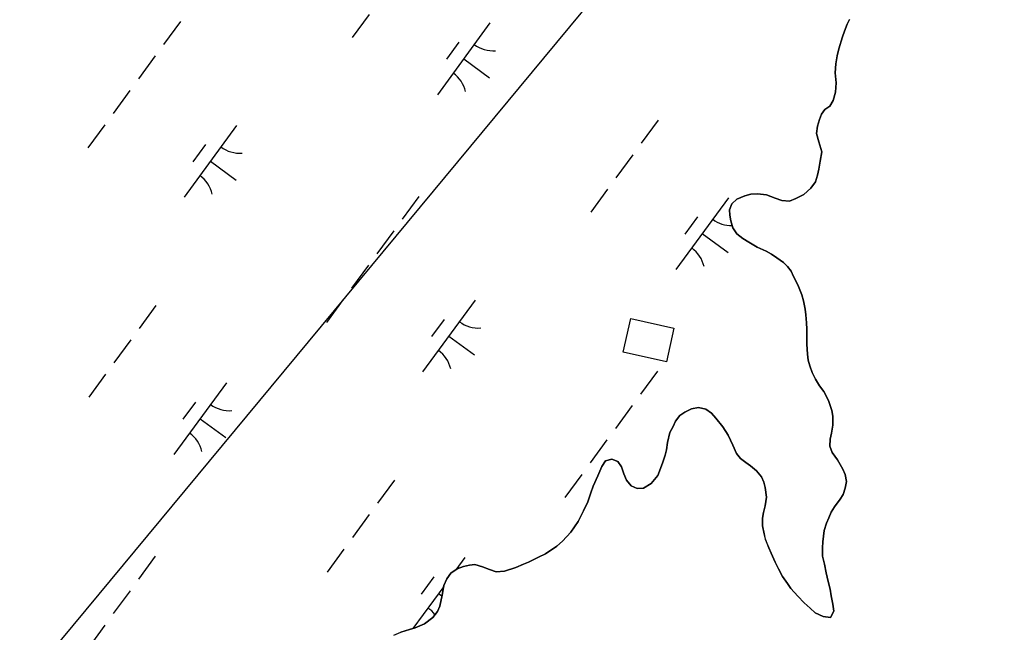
# Model space of a CAD drawing. Extents: x 3905714 to 3926767, y 183354 to 205755.
# Drawn here: x 3915182 to 3915741, y 186939 to 187283 of the extents above; entities that cross this region are included whole.
import ezdxf

# ---------------------------------------------------------------- set-up
doc = ezdxf.new("R2010")
doc.units = 0
for name, color, linetype in [('V-CHAN-DOCK', 7, 'Continuous'), ('V-GRID-MAJR', 7, 'Continuous'), ('V-TOPO-SHOR', 7, 'Continuous'), ('V-UTIL-LINE', 7, 'Continuous'), ('V-WETL-SWMP', 7, 'Continuous')]:
    doc.layers.add(name, color=color, linetype=linetype)

msp = doc.modelspace()

# ---------------------------------------------------------------- linework, layer by layer
at = {"layer": 'V-CHAN-DOCK'}
msp.add_lwpolyline([(3915526.18, 187115.25), (3915550.38, 187109.87), (3915546.18, 187090.93), (3915521.97, 187096.31)], close=True, dxfattribs=at)
at = {"layer": 'V-GRID-MAJR'}
msp.add_spline([(3911382.55, 187266.99), (3914884.14, 187327.39), (3918088.41, 187383)], degree=3, dxfattribs=at)
at = {"layer": 'V-TOPO-SHOR'}
for points in [[(3915627.45, 187188.59), (3915630.08, 187192.21), (3915631.19, 187195.95), (3915632.02, 187199.29), (3915632.7, 187203.87), (3915633.67, 187209), (3915631.99, 187214.69), (3915630.6, 187219.41), (3915631.15, 187223.43), (3915632.25, 187227.18), (3915633.49, 187230.24), (3915635.29, 187232.88), (3915638.2, 187234.83), (3915640, 187238.02), (3915641.25, 187242.6), (3915641.65, 187247.88), (3915641.23, 187253.56), (3915641.5, 187258.56), (3915642.19, 187263), (3915643.29, 187267.03), (3915645.36, 187273.83), (3915646.33, 187276.89), (3915647.98, 187280.78), (3915649.23, 187283.55)], [(3915587.92, 187036.64), (3915590.83, 187034.29), (3915593.47, 187032.49), (3915596.95, 187029.72), (3915599.73, 187026.26), (3915600.98, 187023.2), (3915601.82, 187020.29), (3915602.52, 187014.74), (3915601.84, 187010.02), (3915600.87, 187006.27), (3915600.32, 187002.94), (3915600.19, 186998.64), (3915601.17, 186994.2), (3915601.86, 186991.15), (3915603.82, 186986.29), (3915605.21, 186983.38), (3915607.44, 186978.24), (3915609.25, 186974.5), (3915611.61, 186970.2), (3915614.26, 186966.18), (3915616.2, 186963.55), (3915620.1, 186959.11), (3915623.71, 186955.37), (3915627.05, 186952.46), (3915629.96, 186949.69), (3915634.41, 186947.62), (3915638.44, 186947.07), (3915640.37, 186950.68), (3915639.81, 186954.7), (3915638.97, 186959.28), (3915638.27, 186963.17), (3915637.15, 186967.47), (3915636.04, 186972.33), (3915635.06, 186977.18), (3915634.08, 186981.62), (3915634.07, 186986.34), (3915634.2, 186989.67), (3915634.62, 186992.86), (3915635.03, 186996.05), (3915636.27, 187000.22), (3915637.51, 187003.28), (3915638.9, 187006.33), (3915640.7, 187009.39), (3915644.02, 187013.69), (3915645.68, 187016.33), (3915646.79, 187019.8), (3915647.61, 187023.55), (3915646.77, 187027.58), (3915645.52, 187030.49), (3915642.46, 187035.76), (3915639.54, 187039.92), (3915638.15, 187043.52), (3915638.28, 187047.41), (3915639.1, 187050.88), (3915639.79, 187055.32), (3915639.92, 187060.46), (3915639.36, 187063.65), (3915637.41, 187069.2), (3915634.77, 187074.33), (3915632.4, 187077.52), (3915630.17, 187081.12), (3915628.22, 187085), (3915626.83, 187088.75), (3915625.99, 187091.94), (3915625.57, 187095.27), (3915625.15, 187100.96), (3915625.14, 187106.23), (3915625.13, 187109.29), (3915624.99, 187112.89), (3915624.71, 187117.33), (3915624.28, 187120.53), (3915623.31, 187125.24), (3915622.33, 187128.58), (3915620.1, 187134.26), (3915617.73, 187138.97), (3915616.34, 187142.03), (3915614.39, 187144.52), (3915612.03, 187146.88), (3915608.28, 187149.51), (3915605.36, 187151.45), (3915602.31, 187153.11), (3915597.19, 187155.51), (3915592.64, 187158.28), (3915589.22, 187160.36), (3915585.75, 187162.99), (3915583.66, 187166.26), (3915582.38, 187170.31), (3915581.81, 187173.39), (3915581.78, 187176.5), (3915583.11, 187179.86), (3915585.83, 187182.5), (3915590.26, 187184.37), (3915593.73, 187185.21), (3915597.48, 187185.49), (3915602.48, 187184.94), (3915607.34, 187183.01), (3915611.09, 187181.63), (3915615.39, 187181.36), (3915619, 187182.75), (3915623.57, 187185.12), (3915627.45, 187188.59)], [(3915392.94, 186937.24), (3915396.82, 186938.92), (3915401.68, 186940.31), (3915404.87, 186941.29), (3915410.14, 186943.66), (3915414.71, 186947.13), (3915417.35, 186950.61), (3915418.73, 186953.52), (3915419.97, 186959.77), (3915421.07, 186965.18), (3915422.73, 186968.8), (3915424.95, 186971.99), (3915428.55, 186974.49), (3915432.02, 186975.89), (3915435.35, 186976.59), (3915438.4, 186976.87), (3915442.7, 186975.63), (3915446.59, 186974.11), (3915450.48, 186972.86), (3915455.06, 186973.29), (3915461.58, 186975.24), (3915465.74, 186977.19), (3915468.65, 186978.31), (3915474.2, 186981.09), (3915478.22, 186983.04), (3915484.6, 186987.35), (3915487.79, 186989.99), (3915492.5, 186995.14), (3915496.65, 187001.11), (3915499.55, 187007.22), (3915502.05, 187012.22), (3915503.7, 187017.22), (3915505.08, 187020.97), (3915507.71, 187026.8), (3915509.93, 187032.08), (3915512, 187035.28), (3915515.47, 187036.11), (3915518.94, 187034.87), (3915521.03, 187031.96), (3915522.28, 187027.94), (3915523.81, 187024.47), (3915526.46, 187021.28), (3915529.79, 187019.62), (3915533.26, 187019.9), (3915537.56, 187022.55), (3915541.3, 187027), (3915544.06, 187033.94), (3915545.44, 187038.38), (3915546.27, 187041.44), (3915546.82, 187045.6), (3915548.2, 187051.15), (3915550, 187054.62), (3915551.24, 187057.54), (3915553.74, 187060.74), (3915556.51, 187062.69), (3915560.25, 187064.5), (3915564.28, 187065.2), (3915568.3, 187064.37), (3915571.64, 187062.02), (3915574, 187059.24), (3915578.03, 187054.39), (3915580.95, 187049.68), (3915583.6, 187044.13), (3915585.69, 187039.42), (3915587.92, 187036.64)]]:
    msp.add_lwpolyline(points, dxfattribs=at)
at = {"layer": 'V-UTIL-LINE'}
msp.add_lwpolyline([(3915141.88, 186857.82), (3915602.26, 187412.44), (3917208.62, 188427.22), (3918201.85, 190592.37), (3918499.52, 191341.67), (3918705.19, 192156.56), (3920335.23, 195367.27), (3921815.24, 198099.69), (3922187.19, 198661.56)], dxfattribs=at)
at = {"layer": 'V-WETL-SWMP'}
for p, q in [((3915378.94, 187286.37), (3915369.48, 187273.46)), ((3915272.77, 187282.33), (3915263.32, 187269.42)), ((3915446.94, 187281.54), (3915417.39, 187241.2)), ((3915647.99, 187280.78), (3915646.33, 187276.89)), ((3915649.23, 187283.55), (3915647.99, 187280.78)), ((3915645.36, 187273.83), (3915643.29, 187267.03)), ((3915646.33, 187276.89), (3915645.36, 187273.83)), ((3915429.49, 187270.77), (3915422.4, 187261.09)), ((3915258.59, 187262.97), (3915249.13, 187250.06)), ((3915642.19, 187263), (3915641.5, 187258.56)), ((3915643.29, 187267.03), (3915642.19, 187263)), ((3915432.17, 187261.37), (3915446.69, 187250.73)), ((3915641.5, 187258.56), (3915641.23, 187253.57)), ((3915641.23, 187253.57), (3915641.65, 187247.88)), ((3915641.65, 187247.88), (3915641.25, 187242.6)), ((3915244.41, 187243.61), (3915234.95, 187230.7)), ((3915641.25, 187242.6), (3915640, 187238.02)), ((3915638.2, 187234.82), (3915635.29, 187232.88)), ((3915640, 187238.02), (3915638.2, 187234.82)), ((3915633.49, 187230.24), (3915632.25, 187227.18)), ((3915635.29, 187232.88), (3915633.49, 187230.24)), ((3915230.22, 187224.25), (3915220.77, 187211.34)), ((3915304.41, 187223.92), (3915274.86, 187183.59)), ((3915541.48, 187226.78), (3915532.03, 187213.88)), ((3915632.25, 187227.18), (3915631.14, 187223.43)), ((3915631.14, 187223.43), (3915630.6, 187219.41)), ((3915630.6, 187219.41), (3915631.99, 187214.69)), ((3915286.95, 187213.16), (3915279.86, 187203.48)), ((3915631.99, 187214.69), (3915633.67, 187209)), ((3915527.3, 187207.42), (3915517.84, 187194.52)), ((3915633.67, 187209), (3915632.7, 187203.87)), ((3915289.63, 187203.76), (3915304.15, 187193.12)), ((3915632.7, 187203.87), (3915632.02, 187199.29)), ((3915631.19, 187195.95), (3915630.08, 187192.21)), ((3915632.02, 187199.29), (3915631.19, 187195.95)), ((3915630.08, 187192.21), (3915627.45, 187188.59)), ((3915513.12, 187188.06), (3915503.66, 187175.16)), ((3915590.26, 187184.37), (3915585.83, 187182.5)), ((3915593.73, 187185.21), (3915590.26, 187184.37)), ((3915597.48, 187185.49), (3915593.73, 187185.21)), ((3915602.48, 187184.94), (3915597.48, 187185.49)), ((3915607.34, 187183.01), (3915602.48, 187184.94)), ((3915623.57, 187185.12), (3915619, 187182.75)), ((3915627.45, 187188.59), (3915623.57, 187185.12)), ((3915406.95, 187184.02), (3915397.5, 187171.12)), ((3915581.12, 187183.23), (3915551.57, 187142.9)), ((3915583.11, 187179.86), (3915581.78, 187176.5)), ((3915585.83, 187182.5), (3915583.11, 187179.86)), ((3915611.09, 187181.63), (3915607.34, 187183.01)), ((3915615.39, 187181.36), (3915611.09, 187181.63)), ((3915619, 187182.75), (3915615.39, 187181.36)), ((3915581.78, 187176.5), (3915581.81, 187173.39)), ((3915581.81, 187173.39), (3915582.38, 187170.31)), ((3915563.67, 187172.47), (3915556.58, 187162.79)), ((3915582.38, 187170.31), (3915583.66, 187166.26)), ((3915392.77, 187164.66), (3915383.31, 187151.76)), ((3915566.35, 187163.07), (3915580.87, 187152.43)), ((3915583.66, 187166.26), (3915585.75, 187162.99)), ((3915585.75, 187162.99), (3915589.22, 187160.36)), ((3915589.22, 187160.36), (3915592.64, 187158.28)), ((3915592.64, 187158.28), (3915597.19, 187155.51)), ((3915597.19, 187155.51), (3915602.3, 187153.11)), ((3915602.3, 187153.11), (3915605.36, 187151.45)), ((3915605.36, 187151.45), (3915608.28, 187149.51)), ((3915378.59, 187145.3), (3915369.13, 187132.4)), ((3915608.28, 187149.51), (3915612.03, 187146.88)), ((3915612.03, 187146.88), (3915614.39, 187144.52)), ((3915614.39, 187144.52), (3915616.34, 187142.03)), ((3915616.34, 187142.03), (3915617.73, 187138.97)), ((3915617.73, 187138.97), (3915620.1, 187134.26)), ((3915620.1, 187134.26), (3915622.33, 187128.57)), ((3915622.33, 187128.57), (3915623.31, 187125.24)), ((3915364.4, 187125.94), (3915354.95, 187113.04)), ((3915438.58, 187125.62), (3915409.03, 187085.28)), ((3915623.31, 187125.24), (3915624.28, 187120.53)), ((3915258.99, 187122.65), (3915249.53, 187109.75)), ((3915624.28, 187120.53), (3915624.71, 187117.34)), ((3915624.71, 187117.34), (3915624.99, 187112.89)), ((3915421.13, 187114.85), (3915414.04, 187105.17)), ((3915624.99, 187112.89), (3915625.13, 187109.29)), ((3915625.13, 187109.29), (3915625.14, 187106.23)), ((3915625.14, 187106.23), (3915625.15, 187100.96)), ((3915244.81, 187103.29), (3915235.35, 187090.39)), ((3915423.81, 187105.45), (3915438.33, 187094.81)), ((3915625.15, 187100.96), (3915625.57, 187095.27)), ((3915625.57, 187095.27), (3915625.99, 187091.94)), ((3915625.99, 187091.94), (3915626.83, 187088.75)), ((3915230.62, 187083.93), (3915221.17, 187071.03)), ((3915541.13, 187085.72), (3915531.68, 187072.81)), ((3915626.83, 187088.75), (3915628.23, 187085)), ((3915628.23, 187085), (3915630.17, 187081.12)), ((3915298.63, 187079.1), (3915269.08, 187038.77)), ((3915630.17, 187081.12), (3915632.4, 187077.52)), ((3915632.4, 187077.52), (3915634.77, 187074.33)), ((3915634.77, 187074.33), (3915637.41, 187069.2)), ((3915281.18, 187068.33), (3915274.09, 187058.65)), ((3915637.41, 187069.2), (3915639.36, 187063.65)), ((3915526.95, 187066.36), (3915517.49, 187053.45)), ((3915556.51, 187062.69), (3915553.74, 187060.74)), ((3915560.25, 187064.5), (3915556.51, 187062.69)), ((3915564.28, 187065.2), (3915560.25, 187064.5)), ((3915568.3, 187064.37), (3915564.28, 187065.2)), ((3915571.64, 187062.02), (3915568.3, 187064.37)), ((3915574, 187059.24), (3915571.64, 187062.02)), ((3915639.36, 187063.65), (3915639.92, 187060.46)), ((3915283.85, 187058.93), (3915298.38, 187048.3)), ((3915551.24, 187057.54), (3915550, 187054.63)), ((3915553.74, 187060.74), (3915551.24, 187057.54)), ((3915578.03, 187054.39), (3915574, 187059.24)), ((3915639.92, 187060.46), (3915639.79, 187055.32)), ((3915548.2, 187051.15), (3915546.82, 187045.6)), ((3915550, 187054.63), (3915548.2, 187051.15)), ((3915580.96, 187049.68), (3915578.03, 187054.39)), ((3915639.1, 187050.88), (3915638.28, 187047.41)), ((3915639.79, 187055.32), (3915639.1, 187050.88)), ((3915512.76, 187047), (3915503.31, 187034.09)), ((3915546.82, 187045.6), (3915546.27, 187041.44)), ((3915583.6, 187044.13), (3915580.96, 187049.68)), ((3915638.28, 187047.41), (3915638.14, 187043.52)), ((3915546.27, 187041.44), (3915545.44, 187038.38)), ((3915585.69, 187039.42), (3915583.6, 187044.13)), ((3915587.92, 187036.64), (3915585.69, 187039.42)), ((3915638.14, 187043.52), (3915639.54, 187039.92)), ((3915639.54, 187039.92), (3915642.46, 187035.76)), ((3915512, 187035.28), (3915509.93, 187032.08)), ((3915515.47, 187036.11), (3915512, 187035.28)), ((3915518.94, 187034.87), (3915515.47, 187036.11)), ((3915521.03, 187031.96), (3915518.94, 187034.87)), ((3915544.06, 187033.94), (3915541.3, 187026.99)), ((3915545.44, 187038.38), (3915544.06, 187033.94)), ((3915590.83, 187034.29), (3915587.92, 187036.64)), ((3915593.47, 187032.49), (3915590.83, 187034.29)), ((3915642.46, 187035.76), (3915645.52, 187030.49)), ((3915509.93, 187032.08), (3915507.71, 187026.8)), ((3915522.28, 187027.94), (3915521.03, 187031.96)), ((3915523.82, 187024.47), (3915522.28, 187027.94)), ((3915596.95, 187029.72), (3915593.47, 187032.49)), ((3915599.73, 187026.25), (3915596.95, 187029.72)), ((3915645.52, 187030.49), (3915646.77, 187027.58)), ((3915393.17, 187024.35), (3915383.71, 187011.44)), ((3915498.58, 187027.64), (3915489.12, 187014.73)), ((3915507.71, 187026.8), (3915505.08, 187020.97)), ((3915526.46, 187021.28), (3915523.82, 187024.47)), ((3915537.56, 187022.55), (3915533.26, 187019.9)), ((3915541.3, 187026.99), (3915537.56, 187022.55)), ((3915600.98, 187023.2), (3915599.73, 187026.25)), ((3915601.82, 187020.29), (3915600.98, 187023.2)), ((3915646.77, 187027.58), (3915647.61, 187023.55)), ((3915647.61, 187023.55), (3915646.79, 187019.8)), ((3915503.7, 187017.22), (3915502.05, 187012.22)), ((3915505.08, 187020.97), (3915503.7, 187017.22)), ((3915529.79, 187019.62), (3915526.46, 187021.28)), ((3915533.26, 187019.9), (3915529.79, 187019.62)), ((3915602.52, 187014.74), (3915601.82, 187020.29)), ((3915646.79, 187019.8), (3915645.68, 187016.33)), ((3915502.05, 187012.22), (3915499.56, 187007.22)), ((3915601.83, 187010.02), (3915602.52, 187014.74)), ((3915644.02, 187013.69), (3915640.7, 187009.39)), ((3915645.68, 187016.33), (3915644.02, 187013.69)), ((3915499.56, 187007.22), (3915496.65, 187001.11)), ((3915600.32, 187002.94), (3915600.87, 187006.27)), ((3915600.87, 187006.27), (3915601.83, 187010.02)), ((3915638.9, 187006.33), (3915637.51, 187003.27)), ((3915640.7, 187009.39), (3915638.9, 187006.33)), ((3915378.98, 187004.99), (3915369.53, 186992.08)), ((3915496.65, 187001.11), (3915492.5, 186995.14)), ((3915600.19, 186998.64), (3915600.32, 187002.94)), ((3915636.27, 187000.22), (3915635.03, 186996.05)), ((3915637.51, 187003.27), (3915636.27, 187000.22)), ((3915492.5, 186995.14), (3915487.79, 186989.99)), ((3915601.17, 186994.2), (3915600.19, 186998.64)), ((3915635.03, 186996.05), (3915634.62, 186992.86)), ((3915487.79, 186989.99), (3915484.6, 186987.35)), ((3915601.87, 186991.14), (3915601.17, 186994.2)), ((3915603.82, 186986.29), (3915601.87, 186991.14)), ((3915634.2, 186989.67), (3915634.07, 186986.34)), ((3915634.62, 186992.86), (3915634.2, 186989.67)), ((3915364.8, 186985.63), (3915355.34, 186972.72)), ((3915484.6, 186987.35), (3915478.22, 186983.04)), ((3915605.21, 186983.38), (3915603.82, 186986.29)), ((3915607.44, 186978.25), (3915605.21, 186983.38)), ((3915634.07, 186986.34), (3915634.08, 186981.62)), ((3915258.64, 186981.59), (3915249.18, 186968.68)), ((3915432.81, 186980.8), (3915427.83, 186973.99)), ((3915468.65, 186978.31), (3915465.74, 186977.19)), ((3915474.2, 186981.09), (3915468.65, 186978.31)), ((3915478.22, 186983.04), (3915474.2, 186981.09)), ((3915609.25, 186974.5), (3915607.44, 186978.25)), ((3915634.08, 186981.62), (3915635.06, 186977.18)), ((3915424.95, 186971.99), (3915422.73, 186968.8)), ((3915428.55, 186974.49), (3915424.95, 186971.99)), ((3915432.02, 186975.89), (3915428.55, 186974.49)), ((3915435.35, 186976.59), (3915432.02, 186975.89)), ((3915438.4, 186976.87), (3915435.35, 186976.59)), ((3915442.7, 186975.63), (3915438.4, 186976.87)), ((3915446.59, 186974.11), (3915442.7, 186975.63)), ((3915450.48, 186972.86), (3915446.59, 186974.11)), ((3915455.06, 186973.29), (3915450.48, 186972.86)), ((3915461.58, 186975.24), (3915455.06, 186973.29)), ((3915465.74, 186977.19), (3915461.58, 186975.24)), ((3915611.61, 186970.2), (3915609.25, 186974.5)), ((3915635.06, 186977.18), (3915636.04, 186972.32)), ((3915636.04, 186972.32), (3915637.15, 186967.47)), ((3915415.36, 186970.03), (3915408.26, 186960.35)), ((3915422.73, 186968.8), (3915421.07, 186965.18)), ((3915614.26, 186966.18), (3915611.61, 186970.2)), ((3915637.15, 186967.47), (3915638.27, 186963.17)), ((3915244.45, 186962.23), (3915235, 186949.32)), ((3915420.95, 186964.61), (3915403.57, 186940.89)), ((3915421.07, 186965.18), (3915419.97, 186959.77)), ((3915616.2, 186963.55), (3915614.26, 186966.18)), ((3915620.1, 186959.11), (3915616.2, 186963.55)), ((3915638.27, 186963.17), (3915638.97, 186959.28)), ((3915418.03, 186960.63), (3915419.87, 186959.28)), ((3915419.97, 186959.77), (3915418.73, 186953.52)), ((3915623.71, 186955.37), (3915620.1, 186959.11)), ((3915627.05, 186952.46), (3915623.71, 186955.37)), ((3915638.97, 186959.28), (3915639.81, 186954.7)), ((3915417.35, 186950.61), (3915414.71, 186947.13)), ((3915418.73, 186953.52), (3915417.35, 186950.61)), ((3915629.96, 186949.69), (3915627.05, 186952.46)), ((3915634.41, 186947.62), (3915629.96, 186949.69)), ((3915640.37, 186950.68), (3915638.44, 186947.07)), ((3915639.81, 186954.7), (3915640.37, 186950.68)), ((3915414.71, 186947.13), (3915410.14, 186943.66)), ((3915638.44, 186947.07), (3915634.41, 186947.62)), ((3915230.27, 186942.87), (3915220.81, 186929.96)), ((3915401.68, 186940.31), (3915396.82, 186938.92)), ((3915404.87, 186941.29), (3915401.68, 186940.31)), ((3915410.14, 186943.66), (3915404.87, 186941.29))]:
    msp.add_line(p, q, dxfattribs=at)
for centre, start, end in [((3915448.69, 187283.51), 233, 274.5436), ((3915416.04, 187238.95), 13, 54.5436), ((3915306.15, 187225.9), 233, 274.5436), ((3915273.5, 187181.33), 13, 54.5436), ((3915582.86, 187185.21), 233, 271.2162), ((3915550.22, 187140.64), 13, 54.5436), ((3915440.33, 187127.59), 233, 274.5436), ((3915407.68, 187083.03), 13, 54.5436), ((3915300.37, 187081.08), 233, 274.5436), ((3915267.72, 187036.51), 13, 54.5436), ((3915401.9, 186938.21), 36.9722, 54.5436)]:
    msp.add_arc(centre, 17.62, start, end, dxfattribs=at)

doc.saveas('drawing.dxf')
